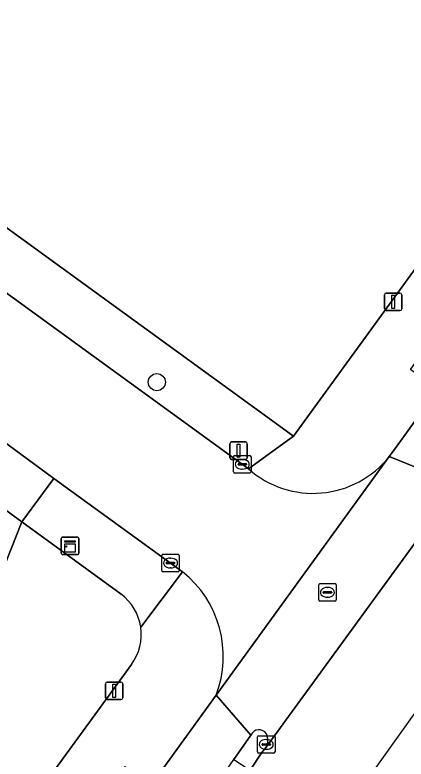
# Model space of a CAD drawing. Extents: x 159674 to 160531, y 382172 to 382904.
# Drawn here: x 160233.05 to 160255.4, y 382395.67 to 382438.2 of the extents above; entities that cross this region are included whole.
import ezdxf

# ---------------------------------------------------------------- set-up
doc = ezdxf.new("R2010")
doc.units = 0
for name, color, linetype in [('IMGEO_Boom', 7, 'Continuous'), ('IMGEO_Fietspad_gesloten', 7, 'Continuous'), ('IMGEO_Groenvoorziening', 7, 'Continuous'), ('IMGEO_Kast', 7, 'Continuous'), ('IMGEO_Kolk', 7, 'Continuous'), ('IMGEO_Lichtmast', 7, 'Continuous'), ('IMGEO_Rijbaan_lokaal_gesloten', 7, 'Continuous'), ('IMGEO_Rijbaan_lokaal_open', 7, 'Continuous'), ('IMGEO_Rioolput', 7, 'Continuous'), ('IMGEO_Verkeerseiland_gesloten', 7, 'Continuous'), ('IMGEO_Voetpad_open', 7, 'Continuous')]:
    doc.layers.add(name, color=color, linetype=linetype)

msp = doc.modelspace()

# ---------------------------------------------------------------- linework, layer by layer
at = {"layer": 'IMGEO_Boom'}
msp.add_circle((160241.16, 382417.214), 0.489, dxfattribs=at)
at = {"layer": 'IMGEO_Fietspad_gesloten'}
msp.add_lwpolyline([(160351.662, 382541.731), (160401.131, 382609.485), (160403.23, 382612.508), (160404.299, 382614.103), (160401.904, 382615.599), (160398.827, 382611.342), (160349.002, 382543.246), (160311.53, 382491.554), (160266.645, 382429.855), (160257.187, 382416.772), (160254.673, 382413.295), (160254.433, 382412.964), (160257.305, 382411.797), (160259.615, 382414.865)], close=True, dxfattribs=at)
msp.add_lwpolyline([(160217.401, 382356.671), (160222.364, 382363.518), (160224.126, 382365.95), (160243.252, 382392.338), (160243.322, 382392.439), (160245.561, 382395.649), (160246.525, 382397.047), (160244.544, 382399.324), (160240.85, 382394.229), (160216.206, 382360.239), (160214.321, 382357.802), (160210.679, 382353.737), (160206.11, 382349.048), (160205.291, 382347.967), (160193.022, 382331.032), (160190.048, 382325.389), (160188.543, 382322.341), (160176.949, 382306.659), (160170.726, 382299.839), (160168.85, 382297.646), (160168.66, 382297.704), (160140.992, 382259.471)], dxfattribs=at)
at = {"layer": 'IMGEO_Groenvoorziening'}
for points in [[(160207.256, 382444.449), (160248.967, 382414.122), (160288.608, 382468.68)], [(160239.114, 382405.101), (160233.442, 382409.235), (160231.923, 382405.417), (160225.796, 382397.01), (160211.573, 382407.377), (160197.35, 382417.743), (160183.127, 382428.11), (160189.255, 382436.517), (160189.455, 382441.296)], [(160178.065, 382426.137), (160223.044, 382393.348), (160187.51, 382344.568), (160186.917, 382344.985), (160186.028, 382343.745), (160185.319, 382342.757), (160193.09, 382337.087), (160194.774, 382339.399), (160197.076, 382342.559), (160239.715, 382401.084)]]:
    msp.add_lwpolyline(points, dxfattribs=at)
for centre, radius, start, end in [((160237.364, 382402.783), 2.905, 8.5529, 52.9448), ((160237.372, 382402.786), 2.896, 324.0074, 8.5155)]:
    msp.add_arc(centre, radius, start, end, dxfattribs=at)
at = {"layer": 'IMGEO_Kast'}
for p, q in [((160235.701, 382407.437), (160235.701, 382408.278)), ((160235.701, 382408.278), (160235.701, 382407.437)), ((160235.776, 382408.362), (160236.617, 382408.362)), ((160236.617, 382408.362), (160235.776, 382408.362)), ((160236.701, 382408.287), (160236.701, 382407.446)), ((160236.701, 382407.446), (160236.701, 382408.287)), ((160236.626, 382407.362), (160235.785, 382407.362)), ((160235.785, 382407.362), (160236.626, 382407.362))]:
    msp.add_line(p, q, dxfattribs=at)
for points in [[(160235.896, 382408.152), (160236.496, 382408.152), (160236.496, 382408.067), (160235.896, 382408.067), (160235.896, 382408.152)], [(160235.896, 382407.977), (160236.496, 382407.977), (160236.496, 382407.488), (160235.896, 382407.488), (160235.896, 382407.977)]]:
    msp.add_lwpolyline(points, dxfattribs=at)
msp.add_circle((160235.98, 382407.826), 0.0377, dxfattribs=at)
for centre, start, end in [((160235.779, 382408.284), 92.4484, 184.2845), ((160235.779, 382408.284), 92.4484, 184.2845), ((160236.623, 382408.284), 2.4484, 94.2845), ((160236.623, 382408.284), 2.4484, 94.2845), ((160235.779, 382407.44), 182.4484, 274.2845), ((160235.779, 382407.44), 182.4484, 274.2845), ((160236.623, 382407.44), 272.4484, 4.2845), ((160236.623, 382407.44), 272.4484, 4.2845)]:
    msp.add_arc(centre, 0.0779, start, end, dxfattribs=at)
at = {"layer": 'IMGEO_Kolk'}
for p, q in [((160245.536, 382412.095), (160245.536, 382412.947)), ((160245.611, 382413.021), (160246.463, 382413.021)), ((160246.024, 382412.801), (160246.049, 382412.801)), ((160246.537, 382412.947), (160246.537, 382412.095)), ((160245.795, 382412.515), (160245.795, 382412.527)), ((160246.233, 382412.478), (160245.835, 382412.478)), ((160245.838, 382412.564), (160246.236, 382412.564)), ((160246.279, 382412.527), (160246.279, 382412.515)), ((160246.463, 382412.021), (160245.611, 382412.021)), ((160246.047, 382412.241), (160246.022, 382412.241)), ((160241.441, 382406.449), (160241.441, 382407.301)), ((160241.516, 382407.375), (160242.368, 382407.375)), ((160242.442, 382407.301), (160242.442, 382406.449)), ((160241.7, 382406.869), (160241.7, 382406.881)), ((160241.743, 382406.918), (160242.141, 382406.918)), ((160241.929, 382407.155), (160241.954, 382407.155)), ((160242.184, 382406.881), (160242.184, 382406.869)), ((160242.138, 382406.832), (160241.74, 382406.832)), ((160241.952, 382406.595), (160241.927, 382406.595)), ((160242.368, 382406.375), (160241.516, 382406.375)), ((160246.908, 382396.084), (160246.908, 382396.936)), ((160246.983, 382397.01), (160247.835, 382397.01)), ((160247.396, 382396.79), (160247.421, 382396.79)), ((160247.909, 382396.936), (160247.909, 382396.084)), ((160247.167, 382396.504), (160247.167, 382396.516)), ((160247.605, 382396.467), (160247.207, 382396.467)), ((160247.21, 382396.553), (160247.608, 382396.553)), ((160247.419, 382396.23), (160247.394, 382396.23)), ((160247.651, 382396.516), (160247.651, 382396.504)), ((160247.835, 382396.01), (160246.983, 382396.01))]:
    msp.add_line(p, q, dxfattribs=at)
for points in [[(160245.536, 382412.095), (160245.536, 382412.947)], [(160245.611, 382413.021), (160246.463, 382413.021)], [(160246.537, 382412.947), (160246.537, 382412.095)], [(160246.463, 382412.021), (160245.611, 382412.021)], [(160241.441, 382406.449), (160241.441, 382407.301)], [(160241.516, 382407.375), (160242.368, 382407.375)], [(160242.442, 382407.301), (160242.442, 382406.449)], [(160242.368, 382406.375), (160241.516, 382406.375)], [(160246.908, 382396.084), (160246.908, 382396.936)], [(160246.983, 382397.01), (160247.835, 382397.01)], [(160247.909, 382396.936), (160247.909, 382396.084)], [(160247.835, 382396.01), (160246.983, 382396.01)]]:
    msp.add_lwpolyline(points, dxfattribs=at)
for centre, radius, start, end in [((160245.613, 382412.945), 0.0765, 91.552, 178.448), ((160245.613, 382412.945), 0.0765, 91.552, 178.448), ((160246.461, 382412.945), 0.0765, 1.552, 88.448), ((160246.461, 382412.945), 0.0765, 1.552, 88.448), ((160245.835, 382412.524), 0.0403, 85.8775, 175.7526), ((160245.832, 382412.514), 0.0366, 178.938, 274.7102), ((160246.236, 382412.521), 0.043, 264.8664, 352.4533), ((160246.24, 382412.526), 0.0386, 1.7309, 96.639), ((160245.613, 382412.097), 0.0765, 181.552, 268.448), ((160245.613, 382412.097), 0.0765, 181.552, 268.448), ((160246.461, 382412.097), 0.0765, 271.552, 358.448), ((160246.461, 382412.097), 0.0765, 271.552, 358.448), ((160241.518, 382407.299), 0.0765, 91.552, 178.448), ((160241.518, 382407.299), 0.0765, 91.552, 178.448), ((160242.366, 382407.299), 0.0765, 1.552, 88.448), ((160242.366, 382407.299), 0.0765, 1.552, 88.448), ((160241.74, 382406.878), 0.0403, 85.8775, 175.7526), ((160241.737, 382406.868), 0.0366, 178.938, 274.7102), ((160242.141, 382406.875), 0.043, 264.8664, 352.4533), ((160242.145, 382406.88), 0.0386, 1.7309, 96.639), ((160241.518, 382406.451), 0.0765, 181.552, 268.448), ((160241.518, 382406.451), 0.0765, 181.552, 268.448), ((160242.366, 382406.451), 0.0765, 271.552, 358.448), ((160242.366, 382406.451), 0.0765, 271.552, 358.448), ((160246.985, 382396.934), 0.0765, 91.552, 178.448), ((160246.985, 382396.934), 0.0765, 91.552, 178.448), ((160247.833, 382396.934), 0.0765, 1.552, 88.448), ((160247.833, 382396.934), 0.0765, 1.552, 88.448), ((160247.207, 382396.513), 0.0403, 85.8775, 175.7526), ((160247.204, 382396.503), 0.0366, 178.938, 274.7102), ((160247.608, 382396.51), 0.043, 264.8664, 352.4533), ((160247.612, 382396.515), 0.0386, 1.7309, 96.639), ((160246.985, 382396.086), 0.0765, 181.552, 268.448), ((160246.985, 382396.086), 0.0765, 181.552, 268.448), ((160247.833, 382396.086), 0.0765, 271.552, 358.448), ((160247.833, 382396.086), 0.0765, 271.552, 358.448)]:
    msp.add_arc(centre, radius, start, end, dxfattribs=at)
for centre, major_axis, ratio, start_param, end_param in [((160246.023, 382412.521), (-0.387, 0.002), 0.722429, 4.712389, 7.853982), ((160246.048, 382412.521), (-0.39, 0.002), 0.717154, 1.570796, 4.712389), ((160241.928, 382406.875), (-0.387, 0.002), 0.722429, 4.712389, 7.853982), ((160241.953, 382406.875), (-0.39, 0.002), 0.717154, 1.570796, 4.712389), ((160247.395, 382396.51), (-0.387, 0.002), 0.722429, 4.712389, 7.853982), ((160247.42, 382396.51), (-0.39, 0.002), 0.717154, 1.570796, 4.712389)]:
    msp.add_ellipse(centre, major_axis=major_axis, ratio=ratio, start_param=start_param, end_param=end_param, dxfattribs=at)
at = {"layer": 'IMGEO_Lichtmast'}
for p, q in [((160254.154, 382421.406), (160254.154, 382422.206)), ((160254.154, 382422.206), (160254.154, 382421.406)), ((160254.254, 382422.306), (160255.044, 382422.306)), ((160255.044, 382422.306), (160254.254, 382422.306)), ((160255.144, 382422.206), (160255.144, 382421.406)), ((160255.144, 382421.406), (160255.144, 382422.206)), ((160255.044, 382421.306), (160254.254, 382421.306)), ((160254.254, 382421.306), (160255.044, 382421.306)), ((160245.33, 382412.893), (160245.33, 382413.693)), ((160245.33, 382413.693), (160245.33, 382412.893)), ((160245.43, 382413.793), (160246.22, 382413.793)), ((160246.22, 382413.793), (160245.43, 382413.793)), ((160246.32, 382413.693), (160246.32, 382412.893)), ((160246.32, 382412.893), (160246.32, 382413.693)), ((160246.22, 382412.793), (160245.43, 382412.793)), ((160245.43, 382412.793), (160246.22, 382412.793)), ((160238.32, 382400.076), (160239.11, 382400.076)), ((160239.11, 382400.076), (160238.32, 382400.076)), ((160238.22, 382399.176), (160238.22, 382399.976)), ((160238.22, 382399.976), (160238.22, 382399.176)), ((160239.21, 382399.976), (160239.21, 382399.176)), ((160239.21, 382399.176), (160239.21, 382399.976)), ((160239.11, 382399.076), (160238.32, 382399.076)), ((160238.32, 382399.076), (160239.11, 382399.076))]:
    msp.add_line(p, q, dxfattribs=at)
for points in [[(160254.574, 382422.181), (160254.724, 382422.181), (160254.724, 382421.431), (160254.574, 382421.431), (160254.574, 382422.181)], [(160245.75, 382413.668), (160245.9, 382413.668), (160245.9, 382412.918), (160245.75, 382412.918), (160245.75, 382413.668)], [(160238.64, 382399.951), (160238.79, 382399.951), (160238.79, 382399.201), (160238.64, 382399.201), (160238.64, 382399.951)]]:
    msp.add_lwpolyline(points, dxfattribs=at)
for centre, start, end in [((160254.254, 382422.206), 90, 180), ((160254.254, 382422.206), 90, 180), ((160255.044, 382422.206), 0, 90), ((160255.044, 382422.206), 360, 90), ((160254.254, 382421.406), 180, 270), ((160254.254, 382421.406), 180, 270), ((160255.044, 382421.406), 270, 0), ((160255.044, 382421.406), 270, 0), ((160245.43, 382413.693), 90, 180), ((160245.43, 382413.693), 90, 180), ((160246.22, 382413.693), 0, 90), ((160246.22, 382413.693), 360, 90), ((160245.43, 382412.893), 180, 270), ((160245.43, 382412.893), 180, 270), ((160246.22, 382412.893), 270, 0), ((160246.22, 382412.893), 270, 0), ((160238.32, 382399.976), 90, 180), ((160238.32, 382399.976), 90, 180), ((160239.11, 382399.976), 0, 90), ((160239.11, 382399.976), 360, 90), ((160238.32, 382399.176), 180, 270), ((160238.32, 382399.176), 180, 270), ((160239.11, 382399.176), 270, 0), ((160239.11, 382399.176), 270, 0)]:
    msp.add_arc(centre, 0.1, start, end, dxfattribs=at)
at = {"layer": 'IMGEO_Rijbaan_lokaal_gesloten'}
for points in [[(160248.546, 382387.998), (160256.872, 382399.655), (160265.215, 382410.896), (160263.586, 382412.092), (160260.653, 382414.245), (160258.235, 382411.122), (160257.02, 382409.546), (160247.396, 382396.354), (160247.306, 382396.234), (160247.156, 382396.054), (160246.484, 382395.038), (160244.06, 382391.306), (160246.916, 382389.2), (160248.546, 382387.998)], [(160256.269, 382410.079), (160257.305, 382411.797), (160254.433, 382412.964), (160244.544, 382399.324), (160246.525, 382397.047)], [(160247.396, 382396.354), (160257.02, 382409.546)]]:
    msp.add_lwpolyline(points, dxfattribs=at)
for centre, radius, start, end in [((160246.989, 382396.839), 0.508, 33.2403, 155.8922), ((160246.733, 382396.752), 0.773, 329.0329, 28.2678)]:
    msp.add_arc(centre, radius, start, end, dxfattribs=at)
at = {"layer": 'IMGEO_Rijbaan_lokaal_open'}
for points in [[(160246.396, 382412.259), (160195.141, 382449.525)], [(160230.111, 382415.489), (160235.271, 382411.715), (160242.628, 382406.379)], [(160244.544, 382399.324), (160254.433, 382412.964)]]:
    msp.add_lwpolyline(points, dxfattribs=at)
for centre, radius, start, end in [((160250.082, 382416.407), 5.549, 228.3764, 321.6499), ((160238.745, 382401.537), 6.207, 339.1154, 51.2725)]:
    msp.add_arc(centre, radius, start, end, dxfattribs=at)
at = {"layer": 'IMGEO_Rioolput'}
for p, q in [((160250.402, 382404.774), (160250.402, 382405.626)), ((160250.477, 382405.7), (160251.329, 382405.7)), ((160251.403, 382405.626), (160251.403, 382404.774)), ((160250.661, 382405.194), (160250.661, 382405.206)), ((160251.099, 382405.157), (160250.701, 382405.157)), ((160250.704, 382405.243), (160251.102, 382405.243)), ((160250.89, 382405.48), (160250.915, 382405.48)), ((160251.145, 382405.206), (160251.145, 382405.194)), ((160250.913, 382404.92), (160250.888, 382404.92)), ((160251.329, 382404.7), (160250.477, 382404.7))]:
    msp.add_line(p, q, dxfattribs=at)
for points in [[(160250.402, 382404.774), (160250.402, 382405.626)], [(160250.477, 382405.7), (160251.329, 382405.7)], [(160251.403, 382405.626), (160251.403, 382404.774)], [(160251.329, 382404.7), (160250.477, 382404.7)]]:
    msp.add_lwpolyline(points, dxfattribs=at)
for centre, radius, start, end in [((160250.479, 382405.624), 0.0765, 91.552, 178.448), ((160250.479, 382405.624), 0.0765, 91.552, 178.448), ((160251.327, 382405.624), 0.0765, 1.552, 88.448), ((160251.327, 382405.624), 0.0765, 1.552, 88.448), ((160250.701, 382405.203), 0.0403, 85.8775, 175.7526), ((160250.698, 382405.193), 0.0366, 178.938, 274.7102), ((160251.102, 382405.2), 0.043, 264.8664, 352.4533), ((160251.106, 382405.205), 0.0386, 1.7309, 96.639), ((160250.479, 382404.776), 0.0765, 181.552, 268.448), ((160250.479, 382404.776), 0.0765, 181.552, 268.448), ((160251.327, 382404.776), 0.0765, 271.552, 358.448), ((160251.327, 382404.776), 0.0765, 271.552, 358.448)]:
    msp.add_arc(centre, radius, start, end, dxfattribs=at)
for centre, major_axis, ratio, start_param, end_param in [((160250.889, 382405.2), (-0.387, 0.002), 0.722429, 4.712389, 7.853982), ((160250.914, 382405.2), (-0.39, 0.002), 0.717154, 1.570796, 4.712389)]:
    msp.add_ellipse(centre, major_axis=major_axis, ratio=ratio, start_param=start_param, end_param=end_param, dxfattribs=at)
at = {"layer": 'IMGEO_Verkeerseiland_gesloten'}
msp.add_lwpolyline([(160246.525, 382397.047), (160245.561, 382395.649), (160246.484, 382395.038), (160247.156, 382396.054), (160247.306, 382396.234), (160247.396, 382396.354)], dxfattribs=at)
for centre, radius, start, end in [((160246.989, 382396.839), 0.508, 33.2403, 155.8922), ((160246.733, 382396.752), 0.773, 329.0329, 28.2678)]:
    msp.add_arc(centre, radius, start, end, dxfattribs=at)
at = {"layer": 'IMGEO_Voetpad_open'}
for points in [[(160401.023, 382623.483), (160399.135, 382620.521), (160346.474, 382548.259), (160344.923, 382546.056), (160311.42, 382500), (160295.603, 382478.257), (160293.955, 382476.039), (160288.608, 382468.68), (160248.967, 382414.122), (160246.396, 382412.259)], [(160254.433, 382412.964), (160254.673, 382413.295), (160257.187, 382416.772), (160255.648, 382417.937), (160291.256, 382466.928), (160315.294, 382500), (160346.84, 382543.397), (160360.539, 382562.246), (160397.047, 382612.59)], [(160195.141, 382449.525), (160246.396, 382412.259), (160248.967, 382414.122), (160207.256, 382444.449)], [(160235.271, 382411.715), (160233.442, 382409.235), (160239.114, 382405.101)], [(160240.236, 382403.215), (160242.628, 382406.379), (160235.271, 382411.715)], [(160242.628, 382406.379), (160240.236, 382403.215)], [(160239.715, 382401.084), (160197.076, 382342.559), (160194.774, 382339.399), (160193.09, 382337.087), (160191.681, 382335.131), (160184.698, 382325.533), (160177.299, 382315.365), (160176.307, 382314.001), (160163.578, 382296.507), (160155.71, 382285.693), (160154.089, 382283.466), (160146.738, 382273.362), (160137.034, 382260.024), (160136.508, 382258.728)], [(160193.022, 382331.032), (160205.291, 382347.967), (160206.11, 382349.048), (160239.356, 382395.242), (160240.85, 382394.229), (160244.544, 382399.324)]]:
    msp.add_lwpolyline(points, dxfattribs=at)
for points in [[(160189.255, 382436.517), (160203.478, 382426.15), (160217.701, 382415.783), (160231.923, 382405.417), (160233.442, 382409.235), (160228.331, 382412.96), (160219.275, 382419.561), (160214.103, 382423.331), (160205.134, 382429.868), (160199.721, 382433.813), (160189.455, 382441.296)], [(160230.111, 382415.489), (160228.331, 382412.96), (160233.442, 382409.235), (160235.271, 382411.715)]]:
    msp.add_lwpolyline(points, close=True, dxfattribs=at)
for centre, radius, start, end in [((160250.082, 382416.407), 5.549, 228.3764, 321.6499), ((160238.745, 382401.537), 6.207, 339.1154, 51.2725), ((160237.364, 382402.783), 2.905, 8.5529, 52.9448), ((160237.372, 382402.786), 2.896, 324.0074, 8.5155)]:
    msp.add_arc(centre, radius, start, end, dxfattribs=at)

doc.saveas('drawing.dxf')
